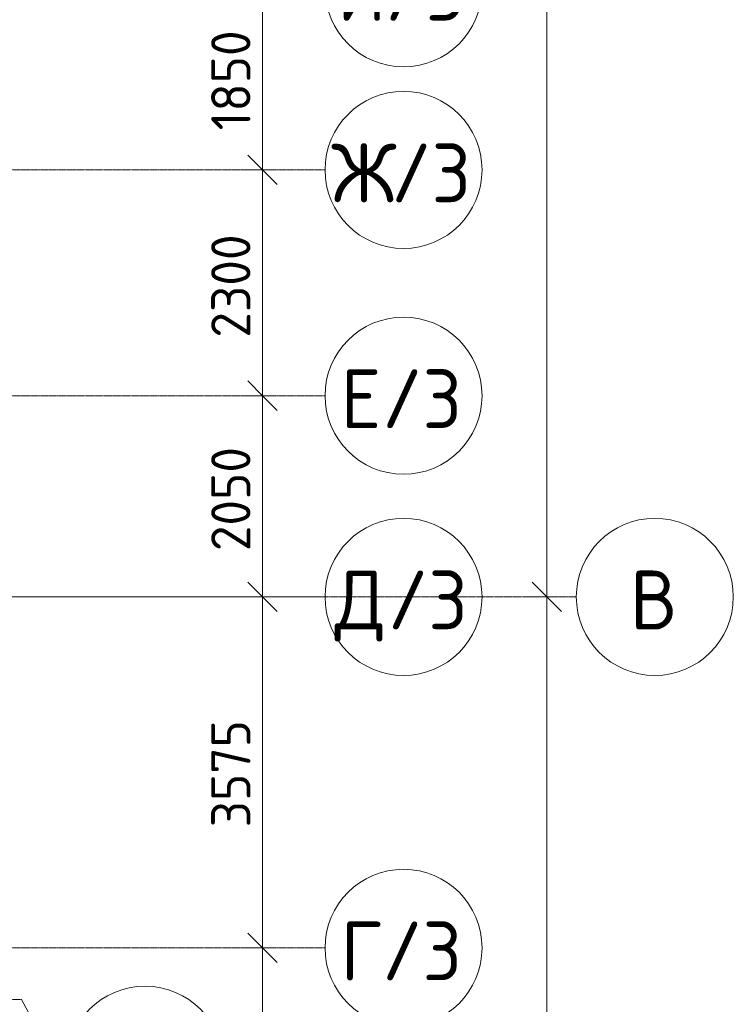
# Model space of a CAD drawing. Header units: millimetres. Extents: x -10358 to 171177, y -7314 to 134351.
# Tile 637 of 656: x 149590 to 156861, y 76550 to 86580. Entities that reach past the tile are written whole.
import ezdxf

# ---------------------------------------------------------------- set-up
doc = ezdxf.new("R2010")
doc.units = ezdxf.units.MM
doc.linetypes.add('4_ Штрихпунктир_ 10 х 2 мм', pattern=[14, 10, -2, 0, -2])
for name, color, linetype, lineweight in [('A-ANNO-DIMS', 7, 'Continuous', 5), ('A-ANNO-DIMS-200', 7, 'Continuous', 5), ('S-GRID', 7, 'Continuous', 5), ('S-GRID-IDEN', 7, 'Continuous', 5)]:
    doc.layers.add(name, color=color, linetype=linetype, lineweight=lineweight)
doc.styles.add('GOST Common_1', font='GOST_Common.ttf', dxfattribs={"height": 600})
doc.styles.add('GOST Common_2', font='GOST_Common.ttf', dxfattribs={"height": 400})
doc.dimstyles.new('2_мм', dxfattribs={"dimscale": 304.8, "dimtxt": 402.285999, "dimasz": 0.984252, "dimexe": 0.656168, "dimexo": 0.984252, "dimgap": 0, "dimtad": 1, "dimdec": 0, "dimdsep": 46, "dimtxsty": 'GOST Common_2', "dimblk1": 'OBLIQUE', "dimblk2": 'OBLIQUE', "dimsah": 1, "dimcen": 0.09, "dimdle": 0.656168, "dimadec": 5, "dimazin": 2, "dimtfac": 1, "dimtdec": 4, "dimtix": 1, "dimtmove": 0, "dimatfit": 3, "dimfxl": 1, "dimtvp": 1, "dimtolj": 1, "dimtzin": 0, "dimarcsym": 2})
doc.dimstyles.new('2_мм_2', dxfattribs={"dimscale": 304.8, "dimtxt": 402.285999, "dimasz": 0.984252, "dimexe": 0.656168, "dimexo": 0.984252, "dimgap": 0, "dimtad": 1, "dimdec": 0, "dimdsep": 46, "dimtxsty": 'GOST Common_2', "dimblk1": 'OBLIQUE', "dimblk2": 'OBLIQUE', "dimsah": 1, "dimcen": 0.09, "dimdle": 0.656168, "dimadec": 5, "dimazin": 2, "dimtfac": 1, "dimtdec": 4, "dimtix": 1, "dimtmove": 0, "dimatfit": 3, "dimfxl": 1, "dimtvp": 1, "dimtolj": 1, "dimtzin": 0, "dimarcsym": 2})

# ---------------------------------------------------------------- blocks, each defined once
blk = doc.blocks.new('Ось сетки - 8_0 мм-31302-Маркировочный план-схема -1 этажа на отм_-5_600')
at = {"layer": 'S-GRID-IDEN'}
blk.add_circle((0, 0), 4, dxfattribs=at)
blk = doc.blocks.new('DIMBLOCK141-Маркировочный план-схема -1 этажа на отм_-5_600')
at = {"layer": 'A-ANNO-DIMS-200', "lineweight": 25}
for p, q in [((152064, 77125), (151914, 77275)), ((152064, 77125), (152214, 76975)), ((152064, 71550), (151914, 71700)), ((152064, 71550), (152214, 71400))]:
    blk.add_line(p, q, dxfattribs=at)
at = {"layer": 'A-ANNO-DIMS-200'}
for p, q in [((152151, 77125), (151864, 77125)), ((152064, 71550), (152064, 77125)), ((152064, 77125), (152151, 77125)), ((152151, 71550), (151864, 71550)), ((152064, 71550), (152151, 71550))]:
    blk.add_line(p, q, dxfattribs=at)
at = {"layer": 'A-ANNO-DIMS-200', "color": 0, "insert": (151541, 73778), "char_height": 400, "width": 1341.86, "attachment_point": 1, "rotation": 90, "line_spacing_factor": 1.022761, "style": 'GOST Common_2'}
blk.add_mtext('5575', dxfattribs=at)
blk = doc.blocks.new('_Oblique')
at = {"color": 0, "linetype": 'ByBlock', "lineweight": -2}
blk.add_line((-0.5, -0.5), (0.5, 0.5), dxfattribs=at)
blk = doc.blocks.new('DIMBLOCK142-Маркировочный план-схема -1 этажа на отм_-5_600')
at = {"layer": 'A-ANNO-DIMS-200', "lineweight": 25}
for p, q in [((152064, 80700), (151914, 80850)), ((152064, 80700), (152214, 80550)), ((152064, 77125), (151914, 77275)), ((152064, 77125), (152214, 76975))]:
    blk.add_line(p, q, dxfattribs=at)
at = {"layer": 'A-ANNO-DIMS-200'}
for p, q in [((152151, 80700), (151864, 80700)), ((152064, 77125), (152064, 80700)), ((152064, 80700), (152151, 80700)), ((152151, 77125), (151864, 77125)), ((152064, 77125), (152151, 77125))]:
    blk.add_line(p, q, dxfattribs=at)
at = {"layer": 'A-ANNO-DIMS-200', "color": 0, "insert": (151541, 78353), "char_height": 400, "width": 1341.86, "attachment_point": 1, "rotation": 90, "line_spacing_factor": 1.022761, "style": 'GOST Common_2'}
blk.add_mtext('3575', dxfattribs=at)
blk = doc.blocks.new('DIMBLOCK143-Маркировочный план-схема -1 этажа на отм_-5_600')
at = {"layer": 'A-ANNO-DIMS-200', "lineweight": 25}
for p, q in [((152064, 82750), (151914, 82900)), ((152064, 82750), (152214, 82600)), ((152064, 80700), (151914, 80850)), ((152064, 80700), (152214, 80550))]:
    blk.add_line(p, q, dxfattribs=at)
at = {"layer": 'A-ANNO-DIMS-200'}
for p, q in [((152151, 82750), (151864, 82750)), ((152064, 80700), (152064, 82750)), ((152064, 82750), (152151, 82750)), ((152151, 80700), (151864, 80700)), ((152064, 80700), (152151, 80700))]:
    blk.add_line(p, q, dxfattribs=at)
at = {"layer": 'A-ANNO-DIMS-200', "color": 0, "insert": (151541, 81166), "char_height": 400, "width": 1341.86, "attachment_point": 1, "rotation": 90, "line_spacing_factor": 1.022761, "style": 'GOST Common_2'}
blk.add_mtext('2050', dxfattribs=at)
blk = doc.blocks.new('DIMBLOCK144-Маркировочный план-схема -1 этажа на отм_-5_600')
at = {"layer": 'A-ANNO-DIMS-200', "lineweight": 25}
for p, q in [((152064, 85050), (151914, 85200)), ((152064, 85050), (152214, 84900)), ((152064, 82750), (151914, 82900)), ((152064, 82750), (152214, 82600))]:
    blk.add_line(p, q, dxfattribs=at)
at = {"layer": 'A-ANNO-DIMS-200'}
for p, q in [((152151, 85050), (151864, 85050)), ((152064, 82750), (152064, 85050)), ((152064, 85050), (152151, 85050)), ((152151, 82750), (151864, 82750)), ((152064, 82750), (152151, 82750))]:
    blk.add_line(p, q, dxfattribs=at)
at = {"layer": 'A-ANNO-DIMS-200', "color": 0, "insert": (151541, 83341), "char_height": 400, "width": 1341.86, "attachment_point": 1, "rotation": 90, "line_spacing_factor": 1.022761, "style": 'GOST Common_2'}
blk.add_mtext('2300', dxfattribs=at)
blk = doc.blocks.new('DIMBLOCK145-Маркировочный план-схема -1 этажа на отм_-5_600')
at = {"layer": 'A-ANNO-DIMS-200', "lineweight": 25}
for p, q in [((152064, 86900), (151914, 87050)), ((152064, 86900), (152214, 86750)), ((152064, 85050), (151914, 85200)), ((152064, 85050), (152214, 84900))]:
    blk.add_line(p, q, dxfattribs=at)
at = {"layer": 'A-ANNO-DIMS-200'}
for p, q in [((152151, 86900), (151864, 86900)), ((152064, 85050), (152064, 86900)), ((152064, 86900), (152151, 86900)), ((152151, 85050), (151864, 85050)), ((152064, 85050), (152151, 85050))]:
    blk.add_line(p, q, dxfattribs=at)
at = {"layer": 'A-ANNO-DIMS-200', "color": 0, "insert": (151541, 85453), "char_height": 400, "width": 1251.86, "attachment_point": 1, "rotation": 90, "line_spacing_factor": 1.022761, "style": 'GOST Common_2'}
blk.add_mtext('1850', dxfattribs=at)
blk = doc.blocks.new('DIMBLOCK164-Маркировочный план-схема -1 этажа на отм_-5_600')
at = {"layer": 'A-ANNO-DIMS-200', "lineweight": 25}
for p, q in [((154961, 80700), (154811, 80850)), ((154961, 80700), (155111, 80550)), ((154961, 0), (154811, 150)), ((154961, 0), (155111, -150))]:
    blk.add_line(p, q, dxfattribs=at)
at = {"layer": 'A-ANNO-DIMS-200'}
for p, q in [((155049, 80700), (154761, 80700)), ((154961, -200), (154961, 80700)), ((154961, 80700), (155049, 80700)), ((155049, 0), (154761, 0)), ((154961, 0), (155049, 0))]:
    blk.add_line(p, q, dxfattribs=at)
at = {"layer": 'A-ANNO-DIMS-200', "color": 0, "insert": (154439, 39651), "char_height": 400, "width": 1677.33, "attachment_point": 1, "rotation": 90, "line_spacing_factor": 1.022761, "style": 'GOST Common_2'}
blk.add_mtext('80700', dxfattribs=at)
blk = doc.blocks.new('DIMBLOCK165-Маркировочный план-схема -1 этажа на отм_-5_600')
at = {"layer": 'A-ANNO-DIMS-200', "lineweight": 25}
for p, q in [((154961, 99300), (154811, 99450)), ((154961, 99300), (155111, 99150)), ((154961, 80700), (154811, 80850)), ((154961, 80700), (155111, 80550))]:
    blk.add_line(p, q, dxfattribs=at)
at = {"layer": 'A-ANNO-DIMS-200'}
for p, q in [((155049, 99300), (154761, 99300)), ((154961, 80700), (154961, 99300)), ((154961, 99300), (155049, 99300)), ((155049, 80700), (154761, 80700)), ((154961, 80700), (155049, 80700))]:
    blk.add_line(p, q, dxfattribs=at)
at = {"layer": 'A-ANNO-DIMS-200', "color": 0, "insert": (154439, 89339), "char_height": 400, "width": 1587.33, "attachment_point": 1, "rotation": 90, "line_spacing_factor": 1.022761, "style": 'GOST Common_2'}
blk.add_mtext('18600', dxfattribs=at)
blk = doc.blocks.new('DIMBLOCK312-Маркировочный план-схема -1 этажа на отм_-5_600')
at = {"layer": 'A-ANNO-DIMS-200', "lineweight": 25}
for p, q in [((152064, 77125), (151914, 77275)), ((152064, 77125), (152214, 76975)), ((152064, 71550), (151914, 71700)), ((152064, 71550), (152214, 71400))]:
    blk.add_line(p, q, dxfattribs=at)
at = {"layer": 'A-ANNO-DIMS-200'}
for p, q in [((152151, 77125), (151864, 77125)), ((152064, 71550), (152064, 77125)), ((152064, 77125), (152151, 77125)), ((152151, 71550), (151864, 71550)), ((152064, 71550), (152151, 71550))]:
    blk.add_line(p, q, dxfattribs=at)
at = {"layer": 'A-ANNO-DIMS-200', "color": 0, "insert": (151541, 73778), "char_height": 400, "width": 1341.86, "attachment_point": 1, "rotation": 90, "line_spacing_factor": 1.022761, "style": 'GOST Common_2'}
blk.add_mtext('5575', dxfattribs=at)
blk = doc.blocks.new('DIMBLOCK313-Маркировочный план-схема -1 этажа на отм_-5_600')
at = {"layer": 'A-ANNO-DIMS-200', "lineweight": 25}
for p, q in [((152064, 80700), (151914, 80850)), ((152064, 80700), (152214, 80550)), ((152064, 77125), (151914, 77275)), ((152064, 77125), (152214, 76975))]:
    blk.add_line(p, q, dxfattribs=at)
at = {"layer": 'A-ANNO-DIMS-200'}
for p, q in [((152151, 80700), (151864, 80700)), ((152064, 77125), (152064, 80700)), ((152064, 80700), (152151, 80700)), ((152151, 77125), (151864, 77125)), ((152064, 77125), (152151, 77125))]:
    blk.add_line(p, q, dxfattribs=at)
at = {"layer": 'A-ANNO-DIMS-200', "color": 0, "insert": (151541, 78353), "char_height": 400, "width": 1341.86, "attachment_point": 1, "rotation": 90, "line_spacing_factor": 1.022761, "style": 'GOST Common_2'}
blk.add_mtext('3575', dxfattribs=at)
blk = doc.blocks.new('DIMBLOCK314-Маркировочный план-схема -1 этажа на отм_-5_600')
at = {"layer": 'A-ANNO-DIMS-200', "lineweight": 25}
for p, q in [((152064, 82750), (151914, 82900)), ((152064, 82750), (152214, 82600)), ((152064, 80700), (151914, 80850)), ((152064, 80700), (152214, 80550))]:
    blk.add_line(p, q, dxfattribs=at)
at = {"layer": 'A-ANNO-DIMS-200'}
for p, q in [((152151, 82750), (151864, 82750)), ((152064, 80700), (152064, 82750)), ((152064, 82750), (152151, 82750)), ((152151, 80700), (151864, 80700)), ((152064, 80700), (152151, 80700))]:
    blk.add_line(p, q, dxfattribs=at)
at = {"layer": 'A-ANNO-DIMS-200', "color": 0, "insert": (151541, 81166), "char_height": 400, "width": 1341.86, "attachment_point": 1, "rotation": 90, "line_spacing_factor": 1.022761, "style": 'GOST Common_2'}
blk.add_mtext('2050', dxfattribs=at)
blk = doc.blocks.new('DIMBLOCK315-Маркировочный план-схема -1 этажа на отм_-5_600')
at = {"layer": 'A-ANNO-DIMS-200', "lineweight": 25}
for p, q in [((152064, 85050), (151914, 85200)), ((152064, 85050), (152214, 84900)), ((152064, 82750), (151914, 82900)), ((152064, 82750), (152214, 82600))]:
    blk.add_line(p, q, dxfattribs=at)
at = {"layer": 'A-ANNO-DIMS-200'}
for p, q in [((152151, 85050), (151864, 85050)), ((152064, 82750), (152064, 85050)), ((152064, 85050), (152151, 85050)), ((152151, 82750), (151864, 82750)), ((152064, 82750), (152151, 82750))]:
    blk.add_line(p, q, dxfattribs=at)
at = {"layer": 'A-ANNO-DIMS-200', "color": 0, "insert": (151541, 83341), "char_height": 400, "width": 1341.86, "attachment_point": 1, "rotation": 90, "line_spacing_factor": 1.022761, "style": 'GOST Common_2'}
blk.add_mtext('2300', dxfattribs=at)
blk = doc.blocks.new('DIMBLOCK316-Маркировочный план-схема -1 этажа на отм_-5_600')
at = {"layer": 'A-ANNO-DIMS-200', "lineweight": 25}
for p, q in [((152064, 86900), (151914, 87050)), ((152064, 86900), (152214, 86750)), ((152064, 85050), (151914, 85200)), ((152064, 85050), (152214, 84900))]:
    blk.add_line(p, q, dxfattribs=at)
at = {"layer": 'A-ANNO-DIMS-200'}
for p, q in [((152151, 86900), (151864, 86900)), ((152064, 85050), (152064, 86900)), ((152064, 86900), (152151, 86900)), ((152151, 85050), (151864, 85050)), ((152064, 85050), (152151, 85050))]:
    blk.add_line(p, q, dxfattribs=at)
at = {"layer": 'A-ANNO-DIMS-200', "color": 0, "insert": (151541, 85453), "char_height": 400, "width": 1251.86, "attachment_point": 1, "rotation": 90, "line_spacing_factor": 1.022761, "style": 'GOST Common_2'}
blk.add_mtext('1850', dxfattribs=at)
blk = doc.blocks.new('DIMBLOCK335-Маркировочный план-схема -1 этажа на отм_-5_600')
at = {"layer": 'A-ANNO-DIMS-200', "lineweight": 25}
for p, q in [((154961, 80700), (154811, 80850)), ((154961, 80700), (155111, 80550)), ((154961, 0), (154811, 150)), ((154961, 0), (155111, -150))]:
    blk.add_line(p, q, dxfattribs=at)
at = {"layer": 'A-ANNO-DIMS-200'}
for p, q in [((155049, 80700), (154761, 80700)), ((154961, -200), (154961, 80700)), ((154961, 80700), (155049, 80700)), ((155049, 0), (154761, 0)), ((154961, 0), (155049, 0))]:
    blk.add_line(p, q, dxfattribs=at)
at = {"layer": 'A-ANNO-DIMS-200', "color": 0, "insert": (154439, 39651), "char_height": 400, "width": 1677.33, "attachment_point": 1, "rotation": 90, "line_spacing_factor": 1.022761, "style": 'GOST Common_2'}
blk.add_mtext('80700', dxfattribs=at)
blk = doc.blocks.new('DIMBLOCK336-Маркировочный план-схема -1 этажа на отм_-5_600')
at = {"layer": 'A-ANNO-DIMS-200', "lineweight": 25}
for p, q in [((154961, 99300), (154811, 99450)), ((154961, 99300), (155111, 99150)), ((154961, 80700), (154811, 80850)), ((154961, 80700), (155111, 80550))]:
    blk.add_line(p, q, dxfattribs=at)
at = {"layer": 'A-ANNO-DIMS-200'}
for p, q in [((153001, 99300), (155161, 99300)), ((154961, 99300), (153001, 99300)), ((154961, 80700), (154961, 99300)), ((155049, 80700), (154761, 80700)), ((154961, 80700), (155049, 80700))]:
    blk.add_line(p, q, dxfattribs=at)
at = {"layer": 'A-ANNO-DIMS-200', "color": 0, "insert": (154439, 89339), "char_height": 400, "width": 1587.33, "attachment_point": 1, "rotation": 90, "line_spacing_factor": 1.022761, "style": 'GOST Common_2'}
blk.add_mtext('18600', dxfattribs=at)

msp = doc.modelspace()

# ---------------------------------------------------------------- linework, layer by layer
at = {"layer": 'S-GRID', "linetype": '4_ Штрихпунктир_ 10 х 2 мм'}
for p, q in [((152701.2, 85050), (87000, 85050)), ((152701.2, 82750), (87000, 82750)), ((155261.4, 80700), (-8758.4, 80700)), ((152701.2, 80700), (-5845.9, 80700)), ((152701.2, 77125), (110269.6, 77125)), ((149609.6, 76600), (129070, 76600))]:
    msp.add_line(p, q, dxfattribs=at)
at = {"layer": 'S-GRID'}
msp.add_line((149609.6, 76600), (149965.2, 75934.1), dxfattribs=at)

# ---------------------------------------------------------------- block references
at = {"layer": 'S-GRID-IDEN', "xscale": 199.9999999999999, "yscale": 199.9999999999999, "zscale": 199.9999999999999}
for p, rotation in [((153501.2, 86900), 89.9999999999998), ((153501.2, 85050), 89.9999999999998), ((153501.2, 82750), 89.9999999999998), ((153501.2, 80700), 89.99999999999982), ((156061.4, 80700), 89.99999999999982), ((153501.2, 77125), 89.99999999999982), ((150866.8, 75934.1), 89.99999999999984)]:
    msp.add_blockref('Ось сетки - 8_0 мм-31302-Маркировочный план-схема -1 этажа на отм_-5_600', p, dxfattribs=dict(at, rotation=rotation))

# ---------------------------------------------------------------- texts
at = {"layer": 'S-GRID-IDEN', "char_height": 600, "attachment_point": 1, "style": 'GOST Common_1'}
for s, insert, width in [('\\fGOST Common|b0|i0|c204|p34|;И', (152825.4, 87169.1), 593.249), ('/3', (153314.8, 87169.1), 1042.194), ('/3', (153373.9, 85319.1), 1042.194), ('\\fGOST Common|b0|i0|c204|p34|;Ж', (152765.4, 85319.1), 737.552), ('/3', (153281.7, 83019.1), 1042.194), ('\\fGOST Common|b0|i0|c204|p34|;Е', (152858.4, 83019.1), 513.08), ('\\fGOST Common|b0|i0|c204|p34|;Д', (152798.4, 80969.1), 657.384), ('/3', (153340.8, 80969.1), 1042.194), ('\\fGOST Common|b0|i0|c204|p34|;В', (155808.6, 80969.1), 609.282), ('/3', (153281.7, 77394.1), 1042.194), ('\\fGOST Common|b0|i0|c204|p34|;Г', (152858.4, 77394.1), 513.08)]:
    msp.add_mtext(s, dxfattribs=dict(at, insert=insert, width=width))

# ---------------------------------------------------------------- dimensions: what is measured, and where the dimension line sits
at = {"layer": 'A-ANNO-DIMS'}
for base, p1, p2, dimstyle, override, picture, middle in [((154961.5, 99300), (154749.3, 80700), (152701.2, 99300), '2_мм_2', {"dimpost": '<>', "dimfxl": 18712.422829}, 'DIMBLOCK336-Маркировочный план-схема -1 этажа на отм_-5_600', (154761.5, 90000)), ((154961.5, 99300), (154749.3, 80700), (154749.3, 99300), '2_мм', {"dimpost": '<>', "dimfxl": 18600}, 'DIMBLOCK165-Маркировочный план-схема -1 этажа на отм_-5_600', (154761.5, 90000)), ((152063.5, 86900), (151851.4, 85050), (151851.4, 86900), '2_мм', {"dimpost": '<>', "dimfxl": 1850}, 'DIMBLOCK145-Маркировочный план-схема -1 этажа на отм_-5_600', (151863.5, 85975)), ((152063.5, 86900), (151851.4, 85050), (151851.4, 86900), '2_мм_2', {"dimpost": '<>', "dimfxl": 1850}, 'DIMBLOCK316-Маркировочный план-схема -1 этажа на отм_-5_600', (151863.5, 85975)), ((152063.5, 85050), (151851.4, 82750), (151851.4, 85050), '2_мм', {"dimpost": '<>', "dimfxl": 2300}, 'DIMBLOCK144-Маркировочный план-схема -1 этажа на отм_-5_600', (151863.5, 83900)), ((152063.5, 85050), (151851.4, 82750), (151851.4, 85050), '2_мм_2', {"dimpost": '<>', "dimfxl": 2300}, 'DIMBLOCK315-Маркировочный план-схема -1 этажа на отм_-5_600', (151863.5, 83900)), ((152063.5, 82750), (151851.4, 80700), (151851.4, 82750), '2_мм', {"dimpost": '<>', "dimfxl": 2050}, 'DIMBLOCK143-Маркировочный план-схема -1 этажа на отм_-5_600', (151863.5, 81725)), ((152063.5, 82750), (151851.4, 80700), (151851.4, 82750), '2_мм_2', {"dimpost": '<>', "dimfxl": 2050}, 'DIMBLOCK314-Маркировочный план-схема -1 этажа на отм_-5_600', (151863.5, 81725)), ((152063.5, 80700), (151851.4, 77125), (151851.4, 80700), '2_мм', {"dimpost": '<>', "dimfxl": 3575}, 'DIMBLOCK142-Маркировочный план-схема -1 этажа на отм_-5_600', (151863.5, 78912.5)), ((152063.5, 80700), (151851.4, 77125), (151851.4, 80700), '2_мм_2', {"dimpost": '<>', "dimfxl": 3575}, 'DIMBLOCK313-Маркировочный план-схема -1 этажа на отм_-5_600', (151863.5, 78912.5)), ((154961.5, 80700), (154749.3, 0), (154749.3, 80700), '2_мм', {"dimpost": '<>', "dimfxl": 80700}, 'DIMBLOCK164-Маркировочный план-схема -1 этажа на отм_-5_600', (154761.5, 40350)), ((154961.5, 80700), (154749.3, 0), (154749.3, 80700), '2_мм_2', {"dimpost": '<>', "dimfxl": 80700}, 'DIMBLOCK335-Маркировочный план-схема -1 этажа на отм_-5_600', (154761.5, 40350)), ((152063.5, 77125), (151851.4, 71550), (151851.4, 77125), '2_мм', {"dimpost": '<>', "dimfxl": 5575}, 'DIMBLOCK141-Маркировочный план-схема -1 этажа на отм_-5_600', (151863.5, 74337.5)), ((152063.5, 77125), (151851.4, 71550), (151851.4, 77125), '2_мм_2', {"dimpost": '<>', "dimfxl": 5575}, 'DIMBLOCK312-Маркировочный план-схема -1 этажа на отм_-5_600', (151863.5, 74337.5))]:
    dim = msp.add_linear_dim(base=base, p1=p1, p2=p2, angle=90, dimstyle=dimstyle, override=override, dxfattribs=at)
    dim.commit()
    dim.dimension.update_dxf_attribs({"geometry": picture, "text_midpoint": middle})

doc.saveas('drawing.dxf')
